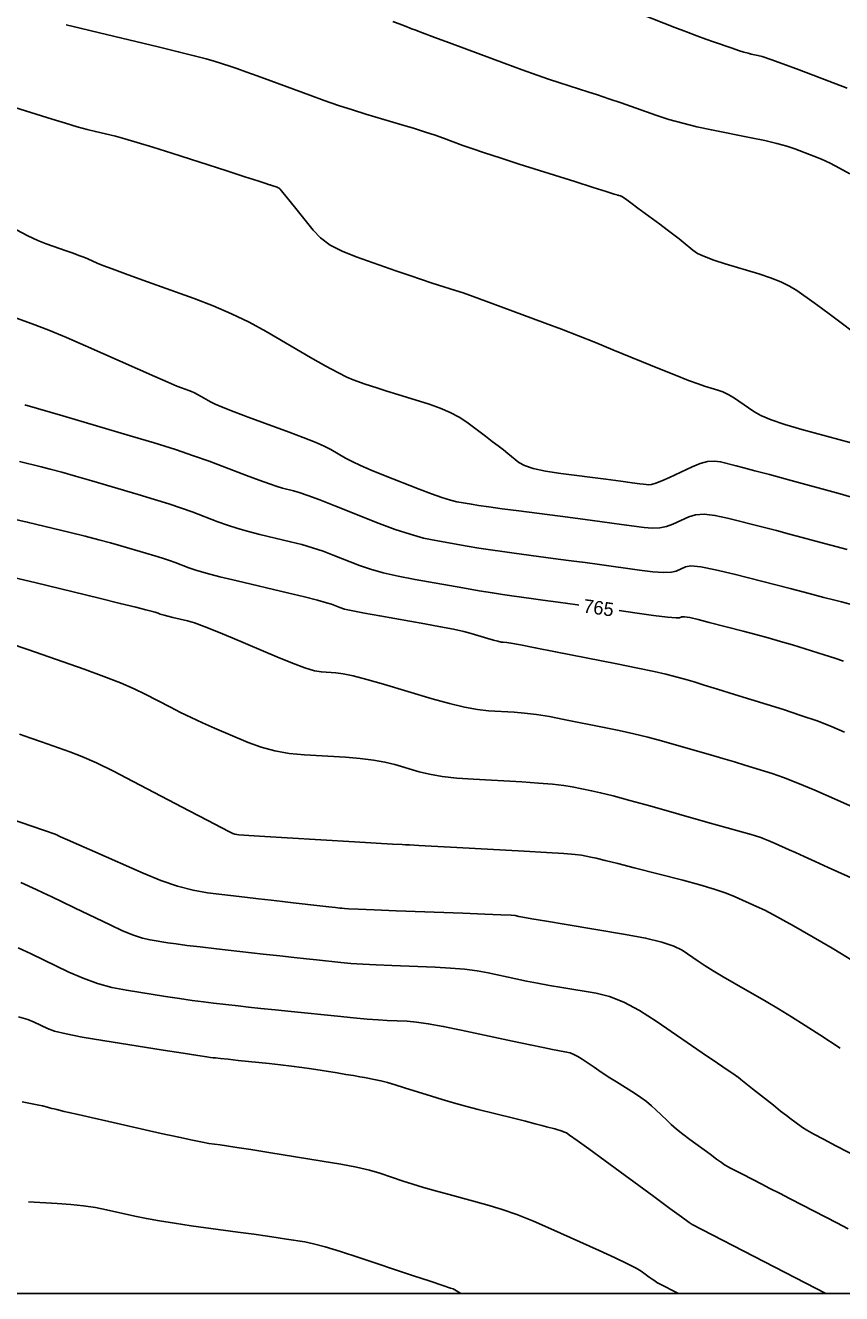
# Model space of a CAD drawing. Extents: x 2082232 to 2083549, y 592624 to 593832.
# Drawn here: x 2083188.3 to 2083230.3, y 592623.8 to 592689 of the extents above; entities that cross this region are included whole.
import ezdxf

# ---------------------------------------------------------------- set-up
doc = ezdxf.new("R2010")
doc.units = 0
for name, color, linetype in [('DT_X_Contour_Major', 7, 'Continuous'), ('DT_X_Contour_Minor', 7, 'Continuous'), ('DT_X_TIN_Hull', 7, 'Continuous')]:
    doc.layers.add(name, color=color, linetype=linetype)

msp = doc.modelspace()

# ---------------------------------------------------------------- linework, layer by layer
at = {"layer": 'DT_X_Contour_Major'}
for points in [[(2083190.416, 592689.06), (2083191.131, 592688.889), (2083192.125, 592688.652), (2083195.151, 592687.93), (2083196.181, 592687.681), (2083197.004, 592687.475), (2083197.618, 592687.313), (2083198.025, 592687.194), (2083198.831, 592686.934), (2083199.19, 592686.813), (2083199.661, 592686.648), (2083200.244, 592686.437), (2083200.94, 592686.181), (2083202.946, 592685.438), (2083203.69, 592685.169), (2083204.419, 592684.918), (2083205.134, 592684.685), (2083205.832, 592684.47), (2083207.676, 592683.923), (2083208.328, 592683.726), (2083208.902, 592683.545), (2083209.397, 592683.381), (2083209.814, 592683.233), (2083210.822, 592682.859), (2083211.287, 592682.694), (2083211.925, 592682.48), (2083212.736, 592682.216), (2083213.721, 592681.902), (2083216.578, 592680.998), (2083217.517, 592680.701), (2083218.189, 592680.489), (2083218.595, 592680.36), (2083218.735, 592680.316), (2083218.753, 592680.31), (2083218.763, 592680.307), (2083218.779, 592680.303), (2083218.802, 592680.298), (2083218.832, 592680.292), (2083218.92, 592680.275), (2083219.001, 592680.23), (2083219.178, 592680.109), (2083219.453, 592679.912), (2083219.824, 592679.639), (2083220.941, 592678.808), (2083221.331, 592678.516), (2083221.662, 592678.264), (2083221.935, 592678.051), (2083222.149, 592677.877), (2083222.642, 592677.467), (2083222.885, 592677.308), (2083223.243, 592677.139), (2083223.718, 592676.96), (2083224.307, 592676.771), (2083226.034, 592676.255), (2083226.643, 592676.055), (2083227.172, 592675.845), (2083227.623, 592675.625), (2083227.995, 592675.393), (2083228.883, 592674.76), (2083229.26, 592674.488), (2083229.724, 592674.145), (2083230.275, 592673.732), (2083230.914, 592673.249)], [(2083188.023, 592666.601), (2083189.124, 592666.333), (2083189.597, 592666.212), (2083190.19, 592666.051), (2083190.903, 592665.849), (2083191.736, 592665.607), (2083194.118, 592664.908), (2083194.962, 592664.654), (2083195.705, 592664.42), (2083196.349, 592664.204), (2083196.894, 592664.006), (2083198.212, 592663.505), (2083198.718, 592663.322), (2083199.248, 592663.152), (2083199.802, 592662.994), (2083200.38, 592662.847), (2083201.951, 592662.472), (2083202.531, 592662.324), (2083203.09, 592662.161), (2083203.628, 592661.983), (2083204.147, 592661.789), (2083205.502, 592661.253), (2083206.062, 592661.057), (2083206.725, 592660.871), (2083207.492, 592660.695), (2083208.361, 592660.529), (2083210.818, 592660.098), (2083211.658, 592659.952), (2083212.338, 592659.838), (2083212.858, 592659.754), (2083213.216, 592659.703), (2083213.957, 592659.606), (2083214.338, 592659.555), (2083214.926, 592659.475), (2083215.719, 592659.366), (2083216.718, 592659.227), (2083216.775, 592659.22)], [(2083218.855, 592658.931), (2083219.658, 592658.819), (2083220.629, 592658.688), (2083221.336, 592658.6), (2083221.78, 592658.557), (2083221.959, 592658.558), (2083222.087, 592658.619), (2083222.211, 592658.618), (2083222.487, 592658.569), (2083222.914, 592658.472), (2083223.493, 592658.328), (2083225.239, 592657.88), (2083225.888, 592657.709), (2083226.526, 592657.532), (2083227.152, 592657.35), (2083227.767, 592657.163), (2083229.391, 592656.656), (2083229.945, 592656.48), (2083230.39, 592656.332)], [(2083187.499, 592648.235), (2083189.256, 592647.631), (2083189.854, 592647.425), (2083189.877, 592647.417), (2083189.888, 592647.413), (2083189.901, 592647.407), (2083189.916, 592647.399), (2083189.934, 592647.39), (2083189.987, 592647.363), (2083190.121, 592647.302), (2083190.483, 592647.141), (2083191.074, 592646.88), (2083191.893, 592646.518), (2083194.382, 592645.419), (2083195.289, 592645.048), (2083196.143, 592644.757), (2083196.943, 592644.549), (2083197.691, 592644.421), (2083199.612, 592644.19), (2083200.308, 592644.107), (2083200.952, 592644.031), (2083201.546, 592643.962), (2083202.089, 592643.9), (2083203.468, 592643.744), (2083203.927, 592643.693), (2083204.268, 592643.654), (2083204.493, 592643.629), (2083204.599, 592643.618), (2083204.728, 592643.604), (2083204.93, 592643.594), (2083205.442, 592643.573), (2083206.262, 592643.54), (2083207.391, 592643.497), (2083210.812, 592643.367), (2083211.944, 592643.322), (2083212.771, 592643.286), (2083213.295, 592643.258), (2083213.515, 592643.24), (2083213.697, 592643.201), (2083213.9, 592643.164), (2083214.372, 592643.083), (2083215.113, 592642.958), (2083216.122, 592642.788), (2083219.174, 592642.278), (2083220.215, 592642.084), (2083221.047, 592641.884), (2083221.671, 592641.678), (2083222.088, 592641.468), (2083222.921, 592640.898), (2083223.271, 592640.666), (2083223.697, 592640.4), (2083224.198, 592640.099), (2083224.774, 592639.763), (2083226.412, 592638.82), (2083227.045, 592638.449), (2083227.716, 592638.04), (2083228.424, 592637.594), (2083229.171, 592637.112), (2083230.229, 592636.419)], [(2083210.718, 592623.798), (2083210.327, 592624.037), (2083210.187, 592624.086), (2083209.792, 592624.22), (2083209.14, 592624.437), (2083208.233, 592624.739), (2083205.474, 592625.655), (2083204.524, 592625.963), (2083203.743, 592626.199), (2083203.133, 592626.364), (2083202.693, 592626.456), (2083201.745, 592626.608), (2083201.322, 592626.673), (2083200.763, 592626.754), (2083200.069, 592626.852), (2083199.238, 592626.966), (2083196.843, 592627.292), (2083195.989, 592627.415), (2083195.222, 592627.538), (2083194.543, 592627.661), (2083193.952, 592627.785), (2083192.492, 592628.116), (2083191.922, 592628.229), (2083191.309, 592628.321), (2083190.653, 592628.39), (2083189.953, 592628.438), (2083188.48, 592628.514)]]:
    msp.add_lwpolyline(points, dxfattribs=at)
at = {"layer": 'DT_X_Contour_Minor'}
for points in [[(2083220.016, 592689.587), (2083221.717, 592688.934), (2083222.32, 592688.704), (2083222.853, 592688.504), (2083223.316, 592688.334), (2083223.709, 592688.195), (2083224.666, 592687.862), (2083224.996, 592687.75), (2083225.269, 592687.662), (2083225.484, 592687.6), (2083225.642, 592687.562), (2083225.988, 592687.493), (2083226.218, 592687.427), (2083226.648, 592687.28), (2083227.278, 592687.052), (2083228.108, 592686.743), (2083230.589, 592685.81)], [(2083207.221, 592689.239), (2083207.817, 592689.005), (2083207.936, 592688.958), (2083208.023, 592688.923), (2083208.079, 592688.901), (2083208.183, 592688.86), (2083208.343, 592688.8), (2083208.743, 592688.651), (2083209.384, 592688.413), (2083210.266, 592688.086), (2083212.939, 592687.096), (2083213.866, 592686.755), (2083214.642, 592686.476), (2083215.269, 592686.257), (2083215.745, 592686.1), (2083216.813, 592685.762), (2083217.248, 592685.622), (2083217.749, 592685.456), (2083218.317, 592685.263), (2083218.953, 592685.044), (2083220.737, 592684.424), (2083221.417, 592684.202), (2083222.122, 592684), (2083222.85, 592683.818), (2083223.602, 592683.657), (2083225.638, 592683.255), (2083226.352, 592683.106), (2083226.967, 592682.96), (2083227.482, 592682.817), (2083227.898, 592682.678), (2083228.875, 592682.311), (2083229.265, 592682.15), (2083229.703, 592681.944), (2083230.189, 592681.692), (2083230.723, 592681.395)], [(2083187.785, 592684.804), (2083189.706, 592684.207), (2083190.385, 592684), (2083190.98, 592683.825), (2083191.493, 592683.683), (2083191.922, 592683.574), (2083192.956, 592683.328), (2083193.428, 592683.204), (2083194.067, 592683.018), (2083194.874, 592682.77), (2083195.849, 592682.46), (2083198.673, 592681.55), (2083199.601, 592681.251), (2083200.271, 592681.035), (2083200.68, 592680.902), (2083200.83, 592680.853), (2083200.883, 592680.833), (2083200.908, 592680.825), (2083200.944, 592680.813), (2083200.99, 592680.799), (2083201.046, 592680.782), (2083201.211, 592680.733), (2083201.269, 592680.712), (2083201.321, 592680.686), (2083201.366, 592680.656), (2083201.403, 592680.62), (2083201.495, 592680.52), (2083201.566, 592680.434), (2083201.712, 592680.254), (2083201.933, 592679.979), (2083202.229, 592679.61), (2083203.116, 592678.498), (2083203.504, 592678.099), (2083204.001, 592677.738), (2083204.607, 592677.414), (2083205.324, 592677.127), (2083207.379, 592676.411), (2083208.095, 592676.163), (2083208.699, 592675.957), (2083209.192, 592675.793), (2083209.573, 592675.671), (2083210.443, 592675.401), (2083210.834, 592675.273), (2083211.355, 592675.091), (2083212.006, 592674.856), (2083212.787, 592674.566), (2083215.044, 592673.724), (2083215.897, 592673.401), (2083216.764, 592673.065), (2083217.644, 592672.716), (2083218.537, 592672.353), (2083220.937, 592671.368), (2083221.756, 592671.035), (2083222.415, 592670.775), (2083222.913, 592670.589), (2083223.25, 592670.475), (2083223.935, 592670.27), (2083224.195, 592670.178), (2083224.462, 592670.054), (2083224.736, 592669.898), (2083225.017, 592669.711), (2083225.776, 592669.17), (2083226.144, 592668.961), (2083226.678, 592668.738), (2083227.379, 592668.502), (2083228.246, 592668.252), (2083230.781, 592667.569)], [(2083187.859, 592678.512), (2083188.452, 592678.205), (2083188.961, 592677.968), (2083189.387, 592677.8), (2083190.411, 592677.444), (2083190.77, 592677.317), (2083191.077, 592677.204), (2083191.334, 592677.104), (2083191.539, 592677.018), (2083192.018, 592676.806), (2083192.299, 592676.692), (2083192.782, 592676.509), (2083193.469, 592676.256), (2083194.358, 592675.935), (2083197, 592674.987), (2083197.974, 592674.614), (2083198.915, 592674.205), (2083199.823, 592673.762), (2083200.698, 592673.283), (2083202.987, 592671.958), (2083203.767, 592671.514), (2083204.391, 592671.173), (2083204.859, 592670.936), (2083205.17, 592670.802), (2083205.793, 592670.586), (2083206.072, 592670.491), (2083206.445, 592670.37), (2083206.91, 592670.222), (2083207.469, 592670.047), (2083209.081, 592669.547), (2083209.655, 592669.348), (2083210.17, 592669.129), (2083210.623, 592668.888), (2083211.016, 592668.625), (2083211.984, 592667.898), (2083212.328, 592667.638), (2083212.634, 592667.403), (2083212.901, 592667.194), (2083213.13, 592667.011), (2083213.691, 592666.557), (2083213.983, 592666.394), (2083214.441, 592666.245), (2083215.064, 592666.11), (2083215.852, 592665.99), (2083218.173, 592665.688), (2083218.947, 592665.587), (2083219.529, 592665.511), (2083219.918, 592665.46), (2083220.115, 592665.434), (2083220.382, 592665.397), (2083220.524, 592665.41), (2083220.749, 592665.479), (2083221.057, 592665.602), (2083221.449, 592665.78), (2083222.603, 592666.329), (2083223.02, 592666.499), (2083223.404, 592666.598), (2083223.755, 592666.627), (2083224.073, 592666.585), (2083224.878, 592666.378), (2083225.269, 592666.276), (2083225.838, 592666.125), (2083226.587, 592665.925), (2083227.514, 592665.675), (2083230.225, 592664.945), (2083231.224, 592664.639)], [(2083187.871, 592673.977), (2083188.665, 592673.689), (2083189.519, 592673.356), (2083190.432, 592672.979), (2083191.405, 592672.557), (2083194.079, 592671.372), (2083194.973, 592670.977), (2083195.651, 592670.68), (2083196.112, 592670.483), (2083196.356, 592670.385), (2083196.72, 592670.254), (2083196.862, 592670.198), (2083197.015, 592670.129), (2083197.178, 592670.045), (2083197.353, 592669.948), (2083197.832, 592669.671), (2083198.088, 592669.544), (2083198.497, 592669.371), (2083199.059, 592669.151), (2083199.775, 592668.886), (2083201.886, 592668.116), (2083202.614, 592667.843), (2083203.215, 592667.601), (2083203.689, 592667.391), (2083204.035, 592667.211), (2083204.79, 592666.775), (2083205.123, 592666.598), (2083205.558, 592666.394), (2083206.095, 592666.162), (2083206.733, 592665.903), (2083208.569, 592665.177), (2083209.207, 592664.933), (2083209.742, 592664.744), (2083210.176, 592664.611), (2083210.507, 592664.534), (2083211.254, 592664.403), (2083211.617, 592664.345), (2083212.146, 592664.268), (2083212.842, 592664.173), (2083213.704, 592664.059), (2083216.224, 592663.732), (2083217.105, 592663.616), (2083217.858, 592663.517), (2083218.484, 592663.433), (2083218.982, 592663.365), (2083220.141, 592663.204), (2083220.559, 592663.169), (2083220.945, 592663.186), (2083221.298, 592663.254), (2083221.619, 592663.373), (2083222.431, 592663.759), (2083222.784, 592663.863), (2083223.234, 592663.887), (2083223.78, 592663.831), (2083224.422, 592663.693), (2083226.263, 592663.22), (2083226.946, 592663.044), (2083227.613, 592662.87), (2083228.265, 592662.697), (2083228.901, 592662.527), (2083230.577, 592662.075)], [(2083188.286, 592669.523), (2083190.242, 592668.949), (2083193.717, 592667.928), (2083194.948, 592667.559), (2083196.033, 592667.217), (2083196.972, 592666.901), (2083197.766, 592666.613), (2083199.69, 592665.881), (2083200.347, 592665.635), (2083200.876, 592665.445), (2083201.276, 592665.311), (2083201.548, 592665.233), (2083202.103, 592665.101), (2083202.392, 592665.015), (2083202.843, 592664.857), (2083203.457, 592664.626), (2083204.233, 592664.324), (2083206.518, 592663.42), (2083207.343, 592663.11), (2083208.104, 592662.859), (2083208.801, 592662.666), (2083209.434, 592662.531), (2083211.036, 592662.251), (2083211.638, 592662.149), (2083212.242, 592662.053), (2083212.85, 592661.964), (2083213.46, 592661.881), (2083215.091, 592661.669), (2083215.722, 592661.586), (2083216.392, 592661.496), (2083217.102, 592661.4), (2083217.85, 592661.296), (2083219.9, 592661.011), (2083220.594, 592660.928), (2083221.14, 592660.893), (2083221.539, 592660.905), (2083221.789, 592660.965), (2083222.259, 592661.189), (2083222.549, 592661.227), (2083223.064, 592661.176), (2083223.804, 592661.034), (2083224.771, 592660.802), (2083227.649, 592660.063), (2083228.623, 592659.812), (2083229.388, 592659.614), (2083229.943, 592659.47), (2083230.289, 592659.378), (2083230.93, 592659.206)], [(2083187.662, 592663.649), (2083188.417, 592663.485), (2083190.615, 592662.951), (2083191.397, 592662.757), (2083192.094, 592662.579), (2083192.705, 592662.415), (2083193.231, 592662.266), (2083194.519, 592661.887), (2083194.976, 592661.75), (2083195.378, 592661.623), (2083195.726, 592661.506), (2083196.021, 592661.399), (2083196.734, 592661.128), (2083197.089, 592661.01), (2083197.621, 592660.86), (2083198.328, 592660.677), (2083199.211, 592660.461), (2083201.8, 592659.844), (2083202.67, 592659.634), (2083203.336, 592659.465), (2083203.8, 592659.339), (2083204.061, 592659.255), (2083204.486, 592659.087), (2083204.734, 592659.013), (2083205.161, 592658.916), (2083205.765, 592658.797), (2083206.547, 592658.655), (2083208.87, 592658.248), (2083209.672, 592658.103), (2083210.337, 592657.972), (2083210.863, 592657.855), (2083211.252, 592657.753), (2083212.105, 592657.499), (2083212.393, 592657.415), (2083212.62, 592657.354), (2083212.784, 592657.316), (2083212.887, 592657.3), (2083213.077, 592657.29), (2083213.287, 592657.257), (2083213.775, 592657.166), (2083214.541, 592657.018), (2083215.586, 592656.813), (2083218.741, 592656.187), (2083219.81, 592655.972), (2083220.65, 592655.797), (2083221.261, 592655.662), (2083221.642, 592655.567), (2083222.356, 592655.365), (2083222.708, 592655.262), (2083223.229, 592655.104), (2083223.92, 592654.891), (2083224.78, 592654.624), (2083227.299, 592653.837), (2083228.204, 592653.544), (2083229.03, 592653.254), (2083229.776, 592652.969), (2083230.442, 592652.687)], [(2083187.715, 592660.627), (2083188.811, 592660.37), (2083192.107, 592659.568), (2083193.197, 592659.302), (2083193.997, 592659.106), (2083194.506, 592658.98), (2083194.725, 592658.924), (2083194.92, 592658.866), (2083194.99, 592658.846), (2083195.051, 592658.826), (2083195.103, 592658.809), (2083195.148, 592658.793), (2083195.256, 592658.751), (2083195.327, 592658.729), (2083195.459, 592658.694), (2083195.651, 592658.646), (2083195.905, 592658.585), (2083196.661, 592658.405), (2083197.017, 592658.3), (2083197.518, 592658.119), (2083198.164, 592657.863), (2083198.955, 592657.532), (2083201.259, 592656.549), (2083202.049, 592656.224), (2083202.694, 592655.987), (2083203.193, 592655.839), (2083203.545, 592655.778), (2083204.292, 592655.735), (2083204.654, 592655.686), (2083205.182, 592655.571), (2083205.876, 592655.39), (2083206.735, 592655.142), (2083209.247, 592654.395), (2083210.134, 592654.146), (2083210.91, 592653.96), (2083211.575, 592653.838), (2083212.13, 592653.778), (2083213.461, 592653.703), (2083213.995, 592653.659), (2083214.599, 592653.584), (2083215.272, 592653.477), (2083216.015, 592653.338), (2083218.089, 592652.927), (2083218.856, 592652.768), (2083219.603, 592652.598), (2083220.329, 592652.417), (2083221.034, 592652.226), (2083222.887, 592651.702), (2083223.56, 592651.509), (2083224.191, 592651.325), (2083224.779, 592651.149), (2083225.324, 592650.981), (2083226.722, 592650.545), (2083227.315, 592650.342), (2083228.048, 592650.058), (2083228.92, 592649.695), (2083229.931, 592649.253), (2083232.813, 592647.966)], [(2083187.485, 592657.265), (2083188.446, 592656.928), (2083191.339, 592655.911), (2083192.349, 592655.546), (2083193.21, 592655.212), (2083193.921, 592654.909), (2083194.483, 592654.638), (2083195.783, 592653.957), (2083196.29, 592653.699), (2083196.838, 592653.436), (2083197.426, 592653.167), (2083198.054, 592652.893), (2083199.783, 592652.155), (2083200.449, 592651.907), (2083201.152, 592651.716), (2083201.892, 592651.584), (2083202.669, 592651.509), (2083204.789, 592651.386), (2083205.543, 592651.328), (2083206.216, 592651.247), (2083206.809, 592651.142), (2083207.32, 592651.014), (2083208.576, 592650.64), (2083209.104, 592650.511), (2083209.746, 592650.404), (2083210.502, 592650.319), (2083211.373, 592650.256), (2083213.846, 592650.116), (2083214.704, 592650.061), (2083215.423, 592650.001), (2083216.003, 592649.935), (2083216.445, 592649.864), (2083217.437, 592649.668), (2083217.903, 592649.563), (2083218.556, 592649.398), (2083219.397, 592649.172), (2083220.426, 592648.885), (2083223.418, 592648.039), (2083224.413, 592647.757), (2083225.153, 592647.546), (2083225.638, 592647.407), (2083225.869, 592647.339), (2083226.144, 592647.254), (2083226.267, 592647.21), (2083226.432, 592647.146), (2083226.637, 592647.059), (2083226.884, 592646.951), (2083227.596, 592646.633), (2083227.922, 592646.487), (2083228.367, 592646.286), (2083228.93, 592646.032), (2083229.612, 592645.723), (2083231.588, 592644.829)], [(2083188.015, 592652.573), (2083188.592, 592652.372), (2083189.15, 592652.177), (2083190.608, 592651.664), (2083191.222, 592651.425), (2083191.969, 592651.093), (2083192.849, 592650.667), (2083193.864, 592650.147), (2083196.746, 592648.637), (2083197.697, 592648.139), (2083198.387, 592647.779), (2083198.817, 592647.556), (2083198.987, 592647.47), (2083199.093, 592647.425), (2083199.29, 592647.401), (2083199.803, 592647.362), (2083200.631, 592647.308), (2083201.775, 592647.24), (2083205.246, 592647.039), (2083207.202, 592646.926), (2083207.695, 592646.898), (2083207.865, 592646.888), (2083207.887, 592646.887), (2083207.894, 592646.886), (2083207.903, 592646.886), (2083207.905, 592646.886), (2083207.907, 592646.886), (2083208.069, 592646.877), (2083208.557, 592646.85), (2083210.505, 592646.743), (2083213.967, 592646.554), (2083215.125, 592646.488), (2083216.003, 592646.43), (2083216.601, 592646.382), (2083216.919, 592646.344), (2083217.393, 592646.253), (2083217.665, 592646.193), (2083218.129, 592646.081), (2083218.783, 592645.918), (2083219.628, 592645.703), (2083222.135, 592645.061), (2083223.008, 592644.827), (2083223.749, 592644.607), (2083224.356, 592644.401), (2083224.83, 592644.209), (2083225.917, 592643.716), (2083226.342, 592643.515), (2083226.801, 592643.282), (2083227.294, 592643.017), (2083227.822, 592642.719), (2083229.276, 592641.882), (2083229.802, 592641.576), (2083230.289, 592641.284), (2083230.737, 592641.007)], [(2083188.078, 592644.953), (2083188.879, 592644.584), (2083189.228, 592644.422), (2083189.673, 592644.211), (2083190.214, 592643.952), (2083190.851, 592643.645), (2083192.679, 592642.761), (2083193.321, 592642.464), (2083193.879, 592642.237), (2083194.351, 592642.079), (2083194.737, 592641.99), (2083195.654, 592641.845), (2083196.068, 592641.785), (2083196.622, 592641.713), (2083197.315, 592641.629), (2083198.147, 592641.533), (2083200.555, 592641.262), (2083201.403, 592641.167), (2083202.143, 592641.085), (2083202.774, 592641.017), (2083203.297, 592640.962), (2083204.547, 592640.833), (2083205.061, 592640.787), (2083205.668, 592640.745), (2083206.366, 592640.707), (2083207.157, 592640.673), (2083209.387, 592640.588), (2083210.185, 592640.546), (2083210.907, 592640.484), (2083211.552, 592640.4), (2083212.122, 592640.297), (2083213.538, 592639.993), (2083214.085, 592639.879), (2083214.664, 592639.767), (2083215.273, 592639.656), (2083215.914, 592639.545), (2083217.665, 592639.252), (2083218.351, 592639.08), (2083219.095, 592638.783), (2083219.897, 592638.362), (2083220.758, 592637.815), (2083223.131, 592636.192), (2083223.91, 592635.659), (2083224.466, 592635.279), (2083224.8, 592635.05), (2083224.912, 592634.974), (2083224.913, 592634.973), (2083224.914, 592634.972), (2083224.914, 592634.972), (2083224.915, 592634.972), (2083224.916, 592634.971), (2083224.917, 592634.97), (2083224.968, 592634.93), (2083225.118, 592634.81), (2083225.369, 592634.611), (2083225.719, 592634.333), (2083226.785, 592633.484), (2083227.154, 592633.192), (2083227.46, 592632.953), (2083227.704, 592632.766), (2083227.885, 592632.632), (2083228.285, 592632.345), (2083228.504, 592632.205), (2083228.861, 592632.003), (2083229.357, 592631.737), (2083229.99, 592631.408), (2083231.864, 592630.447)], [(2083187.95, 592641.593), (2083188.624, 592641.277), (2083190.557, 592640.342), (2083191.285, 592640.021), (2083192.021, 592639.757), (2083192.765, 592639.551), (2083193.517, 592639.403), (2083195.531, 592639.086), (2083196.252, 592638.975), (2083196.902, 592638.88), (2083197.483, 592638.802), (2083197.994, 592638.74), (2083199.265, 592638.597), (2083199.792, 592638.538), (2083200.423, 592638.471), (2083201.158, 592638.393), (2083201.995, 592638.306), (2083204.366, 592638.062), (2083205.193, 592637.98), (2083205.894, 592637.918), (2083206.471, 592637.874), (2083206.923, 592637.85), (2083207.961, 592637.81), (2083208.426, 592637.77), (2083209.042, 592637.681), (2083209.809, 592637.542), (2083210.728, 592637.354), (2083213.379, 592636.785), (2083214.271, 592636.595), (2083214.955, 592636.451), (2083215.434, 592636.353), (2083215.706, 592636.302), (2083216.156, 592636.227), (2083216.332, 592636.182), (2083216.524, 592636.106), (2083216.73, 592635.998), (2083216.952, 592635.857), (2083217.562, 592635.439), (2083217.806, 592635.275), (2083218.079, 592635.095), (2083218.382, 592634.899), (2083218.713, 592634.688), (2083219.637, 592634.104), (2083219.966, 592633.887), (2083220.261, 592633.673), (2083220.521, 592633.464), (2083220.746, 592633.258), (2083221.301, 592632.713), (2083221.532, 592632.499), (2083221.807, 592632.264), (2083222.128, 592632.009), (2083222.493, 592631.734), (2083223.528, 592630.973), (2083223.87, 592630.722), (2083224.12, 592630.54), (2083224.278, 592630.426), (2083224.344, 592630.382), (2083224.398, 592630.354), (2083224.616, 592630.241), (2083224.859, 592630.115), (2083225.192, 592629.942), (2083226.197, 592629.421), (2083226.609, 592629.208), (2083227.095, 592628.958), (2083227.652, 592628.671), (2083228.281, 592628.348), (2083230.056, 592627.437), (2083230.64, 592627.138)], [(2083229.477, 592623.798), (2083222.617, 592627.353), (2083222.453, 592627.464), (2083222.068, 592627.74), (2083221.461, 592628.182), (2083220.633, 592628.789), (2083218.13, 592630.63), (2083217.302, 592631.238), (2083216.694, 592631.678), (2083216.308, 592631.953), (2083216.142, 592632.061), (2083215.994, 592632.128), (2083215.925, 592632.155), (2083215.829, 592632.187), (2083215.705, 592632.225), (2083215.554, 592632.267), (2083215.115, 592632.386), (2083214.886, 592632.447), (2083214.528, 592632.539), (2083214.041, 592632.663), (2083213.424, 592632.819), (2083211.609, 592633.276), (2083210.948, 592633.447), (2083210.328, 592633.616), (2083209.748, 592633.784), (2083209.209, 592633.95), (2083207.824, 592634.391), (2083207.342, 592634.541), (2083206.935, 592634.66), (2083206.604, 592634.747), (2083206.348, 592634.803), (2083205.765, 592634.91), (2083205.512, 592634.955), (2083205.192, 592635.01), (2083204.803, 592635.074), (2083204.346, 592635.147), (2083203.036, 592635.355), (2083202.532, 592635.431), (2083202.001, 592635.502), (2083201.444, 592635.57), (2083200.86, 592635.634), (2083199.268, 592635.798), (2083198.74, 592635.852), (2083198.348, 592635.893), (2083198.093, 592635.919), (2083197.974, 592635.932), (2083197.841, 592635.947), (2083197.652, 592635.975), (2083197.183, 592636.047), (2083196.435, 592636.164), (2083195.408, 592636.326), (2083192.296, 592636.817), (2083191.243, 592636.993), (2083190.418, 592637.154), (2083189.821, 592637.301), (2083189.452, 592637.432), (2083188.771, 592637.761), (2083188.441, 592637.893), (2083187.959, 592638.044)], [(2083221.907, 592623.798), (2083220.889, 592624.325), (2083220.794, 592624.379), (2083220.682, 592624.45), (2083220.552, 592624.538), (2083220.404, 592624.645), (2083219.988, 592624.951), (2083219.735, 592625.104), (2083219.29, 592625.333), (2083218.652, 592625.637), (2083217.821, 592626.018), (2083215.348, 592627.135), (2083214.446, 592627.525), (2083213.595, 592627.861), (2083212.794, 592628.141), (2083212.043, 592628.366), (2083210.109, 592628.892), (2083209.418, 592629.083), (2083208.794, 592629.263), (2083208.239, 592629.431), (2083207.752, 592629.587), (2083206.544, 592629.989), (2083206.019, 592630.141), (2083205.35, 592630.297), (2083204.538, 592630.456), (2083203.582, 592630.619), (2083200.84, 592631.057), (2083199.914, 592631.205), (2083199.188, 592631.319), (2083198.665, 592631.4), (2083198.344, 592631.446), (2083197.756, 592631.526), (2083197.437, 592631.581), (2083196.921, 592631.686), (2083196.209, 592631.84), (2083195.299, 592632.043), (2083192.61, 592632.652), (2083191.711, 592632.856), (2083191.028, 592633.011), (2083190.562, 592633.118), (2083190.313, 592633.175), (2083189.938, 592633.263), (2083189.803, 592633.296), (2083189.678, 592633.326), (2083189.564, 592633.355), (2083189.46, 592633.382), (2083189.198, 592633.452), (2083189.016, 592633.492), (2083188.667, 592633.562), (2083188.15, 592633.66)]]:
    msp.add_lwpolyline(points, dxfattribs=at)
at = {"layer": 'DT_X_TIN_Hull'}
msp.add_lwpolyline([(2083156.982, 592623.798), (2083161.739, 592623.798), (2083165.891, 592623.798), (2083169.843, 592623.798), (2083174.679, 592623.798), (2083178.111, 592623.798), (2083183.739, 592623.798), (2083186.419, 592623.798), (2083192.757, 592623.798), (2083194.826, 592623.798), (2083201.856, 592623.798), (2083203.267, 592623.798), (2083211.071, 592623.798), (2083211.789, 592623.798), (2083220.344, 592623.798), (2083220.404, 592623.798), (2083221.13, 592623.798), (2083229.515, 592623.798), (2083229.745, 592623.798), (2083238.708, 592623.798)], dxfattribs=at)

# ---------------------------------------------------------------- texts
at = {"layer": 'DT_X_Contour_Major'}
msp.add_text('765', height=0.7, rotation=352.08903, dxfattribs=at).set_placement((2083216.978, 592658.838))

doc.saveas('drawing.dxf')
